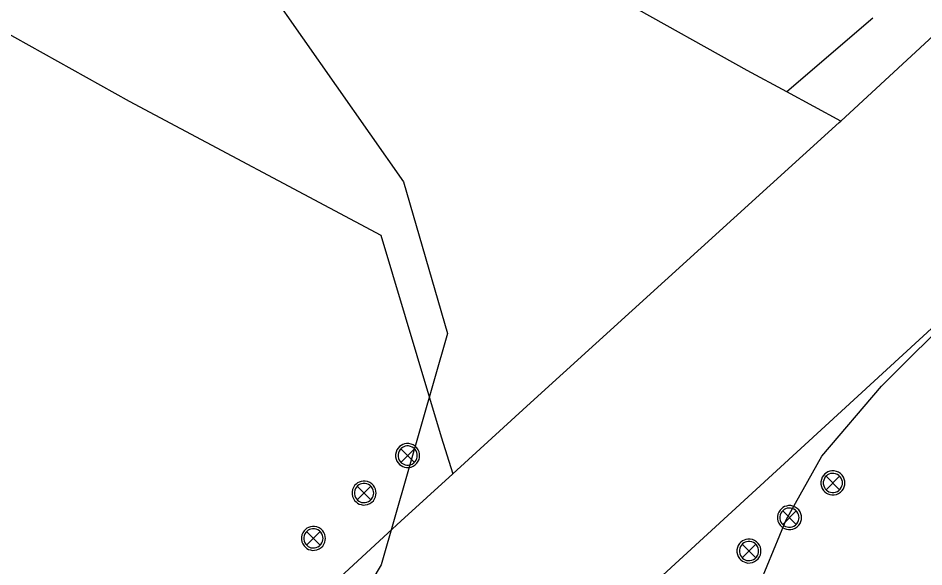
# Model space of a CAD drawing. Extents: x 2161152 to 2175754, y 602179 to 617749.
# Drawn here: x 2164432.1 to 2164507.6, y 606987.4 to 607033.2 of the extents above; entities that cross this region are included whole.
import ezdxf

# ---------------------------------------------------------------- set-up
doc = ezdxf.new("R2010")
doc.units = 0
for name, color, linetype in [('RD_EX_BldgApp_Post', 7, 'Continuous'), ('RD_EX_Driveway_Conc', 7, 'Continuous'), ('RD_EX_Parking_Asphalt', 7, 'Continuous'), ('RD_EX_Parking_Conc', 7, 'Continuous'), ('RD_EX_VEG', 7, 'Continuous')]:
    doc.layers.add(name, color=color, linetype=linetype)

msp = doc.modelspace()

# ---------------------------------------------------------------- linework, layer by layer
at = {"layer": 'RD_EX_BldgApp_Post'}
for p, q in [((2164465.122, 606996.131), (2164463.988, 606997.265)), ((2164463.988, 606996.131), (2164465.122, 606997.265)), ((2164500.606, 606993.847), (2164499.472, 606994.981)), ((2164499.472, 606993.847), (2164500.606, 606994.981)), ((2164461.491, 606993.002), (2164460.357, 606994.137)), ((2164460.357, 606993.002), (2164461.491, 606994.137)), ((2164496.986, 606990.951), (2164495.852, 606992.086)), ((2164495.852, 606990.951), (2164496.986, 606992.086)), ((2164457.265, 606989.219), (2164456.131, 606990.353)), ((2164456.131, 606989.219), (2164457.265, 606990.353)), ((2164493.604, 606988.162), (2164492.47, 606989.296)), ((2164492.47, 606988.162), (2164493.604, 606989.296))]:
    msp.add_line(p, q, dxfattribs=at)
for points in [[(2164465.557, 606996.698), (2164465.545, 606996.853), (2164465.506, 606997.015), (2164465.434, 606997.179), (2164465.329, 606997.335), (2164465.192, 606997.472), (2164465.027, 606997.582), (2164464.845, 606997.658), (2164464.656, 606997.695), (2164464.471, 606997.697), (2164464.298, 606997.667), (2164464.144, 606997.613), (2164464.011, 606997.54), (2164463.884, 606997.443), (2164463.767, 606997.318), (2164463.668, 606997.166), (2164463.596, 606996.989), (2164463.557, 606996.797), (2164463.557, 606996.599), (2164463.596, 606996.407), (2164463.668, 606996.231), (2164463.767, 606996.078), (2164463.884, 606995.953), (2164464.011, 606995.856), (2164464.144, 606995.784), (2164464.298, 606995.729), (2164464.471, 606995.699), (2164464.656, 606995.701), (2164464.845, 606995.739), (2164465.027, 606995.814), (2164465.192, 606995.924), (2164465.329, 606996.061), (2164465.434, 606996.217), (2164465.506, 606996.381), (2164465.545, 606996.544), (2164465.557, 606996.698)], [(2164465.357, 606996.698), (2164465.347, 606996.822), (2164465.316, 606996.952), (2164465.258, 606997.083), (2164465.174, 606997.207), (2164465.064, 606997.318), (2164464.933, 606997.405), (2164464.787, 606997.466), (2164464.636, 606997.496), (2164464.488, 606997.497), (2164464.35, 606997.473), (2164464.227, 606997.43), (2164464.12, 606997.372), (2164464.018, 606997.294), (2164463.925, 606997.194), (2164463.845, 606997.072), (2164463.788, 606996.931), (2164463.757, 606996.777), (2164463.757, 606996.619), (2164463.788, 606996.465), (2164463.845, 606996.324), (2164463.925, 606996.202), (2164464.018, 606996.102), (2164464.12, 606996.025), (2164464.227, 606995.966), (2164464.35, 606995.923), (2164464.488, 606995.899), (2164464.636, 606995.9), (2164464.787, 606995.931), (2164464.933, 606995.991), (2164465.064, 606996.079), (2164465.174, 606996.189), (2164465.258, 606996.313), (2164465.316, 606996.444), (2164465.347, 606996.575), (2164465.357, 606996.698)], [(2164501.041, 606994.414), (2164501.029, 606994.568), (2164500.99, 606994.731), (2164500.919, 606994.895), (2164500.813, 606995.05), (2164500.676, 606995.188), (2164500.511, 606995.298), (2164500.329, 606995.373), (2164500.14, 606995.411), (2164499.955, 606995.413), (2164499.783, 606995.383), (2164499.629, 606995.328), (2164499.495, 606995.256), (2164499.369, 606995.159), (2164499.251, 606995.034), (2164499.152, 606994.881), (2164499.08, 606994.705), (2164499.042, 606994.513), (2164499.042, 606994.315), (2164499.08, 606994.123), (2164499.152, 606993.946), (2164499.251, 606993.794), (2164499.369, 606993.669), (2164499.495, 606993.572), (2164499.629, 606993.499), (2164499.783, 606993.445), (2164499.955, 606993.415), (2164500.14, 606993.416), (2164500.329, 606993.454), (2164500.511, 606993.53), (2164500.676, 606993.639), (2164500.813, 606993.777), (2164500.919, 606993.933), (2164500.99, 606994.097), (2164501.029, 606994.259), (2164501.041, 606994.414)], [(2164500.841, 606994.414), (2164500.831, 606994.537), (2164500.8, 606994.667), (2164500.743, 606994.798), (2164500.658, 606994.923), (2164500.548, 606995.033), (2164500.417, 606995.121), (2164500.271, 606995.181), (2164500.12, 606995.212), (2164499.972, 606995.213), (2164499.834, 606995.189), (2164499.711, 606995.145), (2164499.604, 606995.087), (2164499.503, 606995.01), (2164499.409, 606994.91), (2164499.33, 606994.788), (2164499.272, 606994.647), (2164499.241, 606994.493), (2164499.241, 606994.335), (2164499.272, 606994.181), (2164499.33, 606994.04), (2164499.409, 606993.918), (2164499.503, 606993.818), (2164499.604, 606993.74), (2164499.711, 606993.682), (2164499.834, 606993.638), (2164499.972, 606993.615), (2164500.12, 606993.616), (2164500.271, 606993.646), (2164500.417, 606993.706), (2164500.548, 606993.794), (2164500.658, 606993.904), (2164500.743, 606994.029), (2164500.8, 606994.16), (2164500.831, 606994.29), (2164500.841, 606994.414)], [(2164461.926, 606993.57), (2164461.914, 606993.724), (2164461.875, 606993.887), (2164461.803, 606994.05), (2164461.698, 606994.206), (2164461.561, 606994.344), (2164461.396, 606994.454), (2164461.214, 606994.529), (2164461.025, 606994.567), (2164460.84, 606994.568), (2164460.667, 606994.539), (2164460.513, 606994.484), (2164460.38, 606994.411), (2164460.253, 606994.315), (2164460.136, 606994.19), (2164460.037, 606994.037), (2164459.965, 606993.861), (2164459.926, 606993.668), (2164459.926, 606993.471), (2164459.965, 606993.278), (2164460.037, 606993.102), (2164460.136, 606992.949), (2164460.253, 606992.824), (2164460.38, 606992.728), (2164460.513, 606992.655), (2164460.667, 606992.6), (2164460.84, 606992.571), (2164461.025, 606992.572), (2164461.214, 606992.61), (2164461.396, 606992.685), (2164461.561, 606992.795), (2164461.698, 606992.933), (2164461.803, 606993.089), (2164461.875, 606993.252), (2164461.914, 606993.415), (2164461.926, 606993.57)], [(2164461.726, 606993.57), (2164461.716, 606993.693), (2164461.685, 606993.823), (2164461.627, 606993.954), (2164461.543, 606994.079), (2164461.433, 606994.189), (2164461.302, 606994.277), (2164461.156, 606994.337), (2164461.005, 606994.367), (2164460.857, 606994.369), (2164460.719, 606994.345), (2164460.596, 606994.301), (2164460.489, 606994.243), (2164460.387, 606994.166), (2164460.294, 606994.066), (2164460.214, 606993.943), (2164460.157, 606993.802), (2164460.126, 606993.649), (2164460.126, 606993.49), (2164460.157, 606993.337), (2164460.214, 606993.196), (2164460.294, 606993.073), (2164460.387, 606992.973), (2164460.489, 606992.896), (2164460.596, 606992.838), (2164460.719, 606992.794), (2164460.857, 606992.77), (2164461.005, 606992.772), (2164461.156, 606992.802), (2164461.302, 606992.862), (2164461.433, 606992.95), (2164461.543, 606993.06), (2164461.627, 606993.185), (2164461.685, 606993.316), (2164461.716, 606993.446), (2164461.726, 606993.57)], [(2164497.421, 606991.518), (2164497.409, 606991.673), (2164497.37, 606991.836), (2164497.298, 606991.999), (2164497.193, 606992.155), (2164497.055, 606992.293), (2164496.891, 606992.403), (2164496.709, 606992.478), (2164496.52, 606992.516), (2164496.335, 606992.517), (2164496.162, 606992.488), (2164496.008, 606992.433), (2164495.874, 606992.36), (2164495.748, 606992.264), (2164495.631, 606992.139), (2164495.532, 606991.986), (2164495.459, 606991.81), (2164495.421, 606991.617), (2164495.421, 606991.42), (2164495.459, 606991.227), (2164495.532, 606991.051), (2164495.631, 606990.898), (2164495.748, 606990.773), (2164495.874, 606990.677), (2164496.008, 606990.604), (2164496.162, 606990.549), (2164496.335, 606990.52), (2164496.52, 606990.521), (2164496.709, 606990.559), (2164496.891, 606990.634), (2164497.055, 606990.744), (2164497.193, 606990.882), (2164497.298, 606991.038), (2164497.37, 606991.201), (2164497.409, 606991.364), (2164497.421, 606991.518)], [(2164497.221, 606991.518), (2164497.211, 606991.642), (2164497.179, 606991.772), (2164497.122, 606991.903), (2164497.038, 606992.028), (2164496.928, 606992.138), (2164496.796, 606992.226), (2164496.651, 606992.286), (2164496.5, 606992.316), (2164496.351, 606992.318), (2164496.213, 606992.294), (2164496.09, 606992.25), (2164495.983, 606992.192), (2164495.882, 606992.115), (2164495.789, 606992.015), (2164495.709, 606991.892), (2164495.651, 606991.751), (2164495.621, 606991.598), (2164495.621, 606991.439), (2164495.651, 606991.286), (2164495.709, 606991.145), (2164495.789, 606991.022), (2164495.882, 606990.922), (2164495.983, 606990.845), (2164496.09, 606990.787), (2164496.213, 606990.743), (2164496.351, 606990.719), (2164496.5, 606990.721), (2164496.651, 606990.751), (2164496.796, 606990.811), (2164496.928, 606990.899), (2164497.038, 606991.009), (2164497.122, 606991.134), (2164497.179, 606991.265), (2164497.211, 606991.395), (2164497.221, 606991.518)], [(2164457.7, 606989.786), (2164457.688, 606989.94), (2164457.649, 606990.103), (2164457.577, 606990.267), (2164457.472, 606990.423), (2164457.335, 606990.56), (2164457.17, 606990.67), (2164456.988, 606990.745), (2164456.799, 606990.783), (2164456.614, 606990.785), (2164456.442, 606990.755), (2164456.288, 606990.7), (2164456.154, 606990.628), (2164456.027, 606990.531), (2164455.91, 606990.406), (2164455.811, 606990.253), (2164455.739, 606990.077), (2164455.7, 606989.885), (2164455.7, 606989.687), (2164455.739, 606989.495), (2164455.811, 606989.318), (2164455.91, 606989.166), (2164456.027, 606989.041), (2164456.154, 606988.944), (2164456.288, 606988.871), (2164456.442, 606988.817), (2164456.614, 606988.787), (2164456.799, 606988.789), (2164456.988, 606988.826), (2164457.17, 606988.902), (2164457.335, 606989.012), (2164457.472, 606989.149), (2164457.577, 606989.305), (2164457.649, 606989.469), (2164457.688, 606989.631), (2164457.7, 606989.786)], [(2164457.5, 606989.786), (2164457.49, 606989.909), (2164457.459, 606990.04), (2164457.402, 606990.171), (2164457.317, 606990.295), (2164457.207, 606990.405), (2164457.076, 606990.493), (2164456.93, 606990.553), (2164456.779, 606990.584), (2164456.631, 606990.585), (2164456.493, 606990.561), (2164456.37, 606990.518), (2164456.263, 606990.459), (2164456.162, 606990.382), (2164456.068, 606990.282), (2164455.989, 606990.16), (2164455.931, 606990.019), (2164455.9, 606989.865), (2164455.9, 606989.707), (2164455.931, 606989.553), (2164455.989, 606989.412), (2164456.068, 606989.29), (2164456.162, 606989.19), (2164456.263, 606989.112), (2164456.37, 606989.054), (2164456.493, 606989.011), (2164456.631, 606988.987), (2164456.779, 606988.988), (2164456.93, 606989.018), (2164457.076, 606989.079), (2164457.207, 606989.166), (2164457.317, 606989.277), (2164457.402, 606989.401), (2164457.459, 606989.532), (2164457.49, 606989.662), (2164457.5, 606989.786)], [(2164494.039, 606988.729), (2164494.027, 606988.884), (2164493.988, 606989.046), (2164493.916, 606989.21), (2164493.811, 606989.366), (2164493.673, 606989.503), (2164493.509, 606989.613), (2164493.327, 606989.689), (2164493.138, 606989.726), (2164492.953, 606989.728), (2164492.78, 606989.698), (2164492.626, 606989.644), (2164492.493, 606989.571), (2164492.366, 606989.474), (2164492.249, 606989.349), (2164492.15, 606989.197), (2164492.078, 606989.02), (2164492.039, 606988.828), (2164492.039, 606988.63), (2164492.078, 606988.438), (2164492.15, 606988.262), (2164492.249, 606988.109), (2164492.366, 606987.984), (2164492.493, 606987.887), (2164492.626, 606987.815), (2164492.78, 606987.76), (2164492.953, 606987.73), (2164493.138, 606987.732), (2164493.327, 606987.77), (2164493.509, 606987.845), (2164493.673, 606987.955), (2164493.811, 606988.093), (2164493.916, 606988.248), (2164493.988, 606988.412), (2164494.027, 606988.575), (2164494.039, 606988.729)], [(2164493.839, 606988.729), (2164493.829, 606988.853), (2164493.798, 606988.983), (2164493.74, 606989.114), (2164493.656, 606989.239), (2164493.546, 606989.349), (2164493.415, 606989.437), (2164493.269, 606989.497), (2164493.118, 606989.527), (2164492.97, 606989.528), (2164492.832, 606989.504), (2164492.709, 606989.461), (2164492.602, 606989.403), (2164492.5, 606989.325), (2164492.407, 606989.225), (2164492.327, 606989.103), (2164492.269, 606988.962), (2164492.239, 606988.808), (2164492.239, 606988.65), (2164492.269, 606988.496), (2164492.327, 606988.355), (2164492.407, 606988.233), (2164492.5, 606988.133), (2164492.602, 606988.056), (2164492.709, 606987.998), (2164492.832, 606987.954), (2164492.97, 606987.93), (2164493.118, 606987.931), (2164493.269, 606987.962), (2164493.415, 606988.022), (2164493.546, 606988.11), (2164493.656, 606988.22), (2164493.74, 606988.344), (2164493.798, 606988.475), (2164493.829, 606988.606), (2164493.839, 606988.729)]]:
    msp.add_lwpolyline(points, dxfattribs=at)
at = {"layer": 'RD_EX_Driveway_Conc'}
msp.add_lwpolyline([(2164500.716, 607024.609), (2164496.196, 607027.057), (2164492.897, 607028.844), (2164482.637, 607034.547), (2164480.403, 607035.788), (2164462.814, 607045.937), (2164440.127, 607059.571), (2164410.935, 607077.197), (2164401.432, 607084.364), (2164394.5, 607068.929), (2164389.411, 607051.803), (2164413.774, 607041.648), (2164441.322, 607026.263), (2164462.307, 607015.099), (2164467.352, 606998.256), (2164468.327, 606995.186)], dxfattribs=at)
at = {"layer": 'RD_EX_Parking_Asphalt'}
msp.add_line((2164503.367, 607033.202), (2164496.196, 607027.057), dxfattribs=at)
at = {"layer": 'RD_EX_Parking_Conc'}
for points in [[(2164447.443, 606975.949), (2164463.977, 606991.214), (2164468.327, 606995.186), (2164474.491, 607000.814), (2164500.578, 607024.481), (2164500.716, 607024.609), (2164530.127, 607051.832)], [(2164513.73, 607012.32), (2164499.39, 606999.153), (2164483.483, 606984.555)]]:
    msp.add_lwpolyline(points, dxfattribs=at)
at = {"layer": 'RD_EX_VEG'}
for points in [[(2164300.812, 607029.915), (2164326.941, 607012.831), (2164342.618, 607002.81), (2164354.763, 606998.612), (2164366.589, 607006.144), (2164371.193, 607022.074), (2164375.705, 607032.576), (2164386.792, 607044.331), (2164405.442, 607055.123), (2164425.687, 607058.315), (2164440.277, 607049.813), (2164452.977, 607035.578), (2164464.199, 607019.547), (2164467.892, 607006.883), (2164462.356, 606987.573), (2164450.5, 606967.681)], [(2164491.906, 606981.091), (2164496.144, 606991.322), (2164499.108, 606996.633), (2164504.101, 607002.493), (2164510.619, 607008.965)]]:
    msp.add_lwpolyline(points, dxfattribs=at)

doc.saveas('drawing.dxf')
